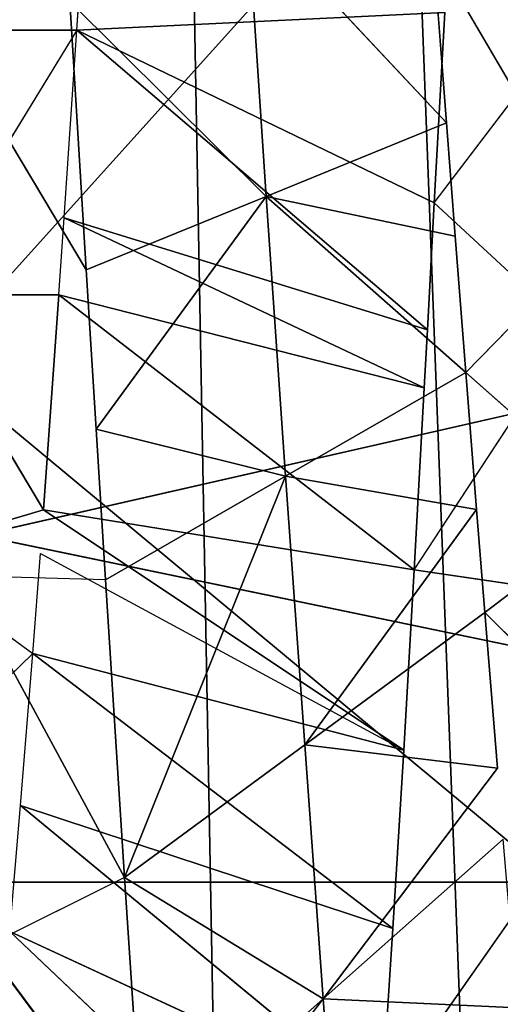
# Model space of a CAD drawing. Extents: x 0 to 40, y 0 to 81.9.
# Tile 201 of 623: x 3.475 to 3.767, y 73.974 to 74.572. Entities that reach past the tile are written whole.
import ezdxf

# ---------------------------------------------------------------- set-up
doc = ezdxf.new("R2010")
doc.units = 0
doc.header["$LTSCALE"] = 25.4
doc.layers.get('0').update_dxf_attribs({"color": 13, "linetype": 'CONTINUOUS'})

# ---------------------------------------------------------------- blocks, each defined once
blk = doc.blocks.new('ICE-TUBE-LED-S-8118_STL')
at = {"color": 0}
for p, q in [((74.3672, 18.96941, 45.1984), (74.3672, 17.96941, 45.1984)), ((74.3672, 18.96941, 45.1984), (74.3672, 17.96941, 45.1984)), ((74.41371, 18.71836, 44.63883), (74.506, 18.62347, 44.58965)), ((74.56671, 18.70633, 44.56144), (74.506, 18.62347, 44.58965)), ((74.56671, 18.70633, 44.56144), (74.59319, 18.61686, 44.5501)), ((74.72378, 18.69507, 44.50227), (74.59319, 18.61686, 44.5501)), ((74.72378, 18.69507, 44.50227), (74.59319, 18.61686, 44.5501)), ((74.88442, 18.5967, 44.46056), (74.72378, 18.69507, 44.50227)), ((74.72378, 18.60757, 44.50227), (74.72378, 18.69507, 44.50227)), ((74.73889, 18.59093, 47.8951), (74.9018, 18.68835, 47.92732)), ((74.88442, 18.5967, 44.46056), (74.88442, 18.6842, 44.46056)), ((74.37004, 18.56764, 47.76535), (74.55322, 18.66686, 47.8402)), ((74.55077, 18.5792, 47.83934), (74.55322, 18.66686, 47.8402)), ((74.57777, 18.65613, 44.36372), (74.20421, 16.85613, 44.55978)), ((74.57777, 18.65613, 44.36372), (74.20421, 16.85613, 44.55978)), ((74.20421, 16.85613, 47.44022), (74.57777, 18.65613, 47.63628)), ((74.20421, 16.85613, 47.44022), (74.57777, 18.65613, 47.63628)), ((74.98739, 16.85613, 44.26276), (74.57777, 18.65613, 44.36372)), ((74.98739, 16.85613, 44.26276), (74.57777, 18.65613, 44.36372)), ((74.57777, 18.65613, 47.63628), (74.98739, 16.85613, 47.73724)), ((74.57777, 18.65613, 47.63628), (74.98739, 16.85613, 47.73724)), ((74.19925, 18.55642, 47.67462), (74.32787, 18.6524, 47.74494)), ((74.37004, 18.56764, 47.76535), (74.32787, 18.6524, 47.74494)), ((74.3372, 18.63732, 44.6859), (74.12953, 18.41857, 44.369)), ((74.3372, 18.63732, 44.6859), (74.12953, 18.41857, 44.369)), ((74.3372, 18.63732, 44.6859), (74.2329, 18.41155, 44.30576)), ((74.3372, 18.63732, 44.6859), (74.2329, 18.41155, 44.30576)), ((74.3372, 18.63732, 44.6859), (74.41371, 18.63086, 44.63883)), ((74.41371, 18.63086, 44.63883), (74.2329, 18.41155, 44.30576)), ((74.41371, 18.63086, 44.63883), (74.2329, 18.41155, 44.30576)), ((74.41371, 18.63086, 44.63883), (74.33904, 18.40472, 44.24953)), ((74.41371, 18.63086, 44.63883), (74.33904, 18.40472, 44.24953)), ((74.41371, 18.63086, 44.63883), (74.506, 18.62347, 44.58965)), ((74.506, 18.62347, 44.58965), (74.33904, 18.40472, 44.24953)), ((74.506, 18.62347, 44.58965), (74.33904, 18.40472, 44.24953)), ((74.506, 18.62347, 44.58965), (74.44726, 18.39811, 44.20045)), ((74.506, 18.62347, 44.58965), (74.44726, 18.39811, 44.20045)), ((74.506, 18.62347, 44.58965), (74.56671, 18.61883, 44.56144)), ((74.56671, 18.61883, 44.56144), (74.44726, 18.39811, 44.20045)), ((74.59319, 18.61686, 44.5501), (74.44726, 18.39811, 44.20045)), ((74.59319, 18.61686, 44.5501), (74.55686, 18.39175, 44.15853)), ((74.59319, 18.61686, 44.5501), (74.55686, 18.39175, 44.15853)), ((74.59319, 18.61686, 44.5501), (74.72378, 18.60757, 44.50227)), ((74.59319, 18.61686, 44.5501), (74.72378, 18.60757, 44.50227)), ((74.72378, 18.60757, 44.50227), (74.55686, 18.39175, 44.15853)), ((74.72378, 18.60757, 44.50227), (74.55686, 18.39175, 44.15853)), ((74.72378, 18.60757, 44.50227), (74.6672, 18.38567, 44.12373)), ((74.72378, 18.60757, 44.50227), (74.6672, 18.38567, 44.12373)), ((74.72378, 18.60757, 44.50227), (74.7704, 18.60442, 44.48829)), ((74.7704, 18.60442, 44.48829), (74.6672, 18.38567, 44.12373)), ((74.7704, 18.60442, 44.48829), (74.6672, 18.38567, 44.12373)), ((74.7704, 18.60442, 44.48829), (74.70245, 18.38376, 44.1141)), ((74.7704, 18.60442, 44.48829), (74.70245, 18.38376, 44.1141)), ((74.7704, 18.60442, 44.48829), (74.88442, 18.5967, 44.46056)), ((74.88442, 18.5967, 44.46056), (74.70245, 18.38376, 44.1141)), ((74.88442, 18.5967, 44.46056), (74.70245, 18.38376, 44.1141)), ((74.73889, 18.59093, 47.8951), (74.9018, 18.60085, 47.92732)), ((74.73889, 18.59093, 47.8951), (74.9018, 18.60085, 47.92732)), ((74.77963, 18.37955, 44.09548), (74.88442, 18.5967, 44.46056)), ((74.77963, 18.37955, 44.09548), (74.88442, 18.5967, 44.46056)), ((74.78352, 18.48156, 47.71099), (74.9018, 18.60085, 47.92732)), ((74.78352, 18.48156, 47.71099), (74.9018, 18.60085, 47.92732)), ((74.89516, 18.37316, 44.07371), (74.88442, 18.5967, 44.46056)), ((74.88442, 18.5967, 44.46056), (74.95406, 18.59191, 44.44799)), ((74.89516, 18.37316, 44.07371), (74.88442, 18.5967, 44.46056)), ((74.64213, 18.58494, 47.869), (74.73889, 18.59093, 47.8951)), ((74.73889, 18.59093, 47.8951), (74.78352, 18.48156, 47.71099)), ((74.73889, 18.59093, 47.8951), (74.78352, 18.48156, 47.71099)), ((74.55077, 18.5792, 47.83934), (74.64213, 18.58494, 47.869)), ((74.64213, 18.58494, 47.869), (74.61368, 18.46983, 47.66064)), ((74.64213, 18.58494, 47.869), (74.61368, 18.46983, 47.66064)), ((74.64213, 18.58494, 47.869), (74.78352, 18.48156, 47.71099)), ((74.64213, 18.58494, 47.869), (74.78352, 18.48156, 47.71099)), ((74.37004, 18.56764, 47.76535), (74.55077, 18.5792, 47.83934)), ((74.37004, 18.56764, 47.76535), (74.55077, 18.5792, 47.83934)), ((74.61368, 18.46983, 47.66064), (74.55077, 18.5792, 47.83934)), ((74.61368, 18.46983, 47.66064), (74.55077, 18.5792, 47.83934)), ((74.19925, 18.55642, 47.67462), (74.37004, 18.56764, 47.76535)), ((74.19925, 18.55642, 47.67462), (74.37004, 18.56764, 47.76535)), ((74.29631, 18.44704, 47.51193), (74.37004, 18.56764, 47.76535)), ((74.29631, 18.44704, 47.51193), (74.37004, 18.56764, 47.76535)), ((74.45051, 18.45827, 47.59384), (74.37004, 18.56764, 47.76535)), ((74.45051, 18.45827, 47.59384), (74.37004, 18.56764, 47.76535)), ((74.61368, 18.46983, 47.66064), (74.37004, 18.56764, 47.76535)), ((74.61368, 18.46983, 47.66064), (74.37004, 18.56764, 47.76535)), ((74.1585, 18.55369, 47.64963), (74.29631, 18.44704, 47.51193)), ((74.19925, 18.55642, 47.67462), (74.29631, 18.44704, 47.51193)), ((74.95752, 18.49327, 47.74401), (74.78352, 18.48156, 47.71099)), ((74.95752, 18.49327, 47.74401), (74.78352, 18.48156, 47.71099)), ((74.82816, 18.37218, 47.52688), (74.95752, 18.49327, 47.74401)), ((74.82816, 18.37218, 47.52688), (74.95752, 18.49327, 47.74401)), ((74.61368, 18.46983, 47.66064), (74.78352, 18.48156, 47.71099)), ((74.61368, 18.46983, 47.66064), (74.78352, 18.48156, 47.71099)), ((74.78352, 18.48156, 47.71099), (74.67659, 18.36045, 47.48195)), ((74.78352, 18.48156, 47.71099), (74.67659, 18.36045, 47.48195)), ((74.75941, 18.3669, 47.50856), (74.78352, 18.48156, 47.71099)), ((74.75941, 18.3669, 47.50856), (74.78352, 18.48156, 47.71099)), ((74.82816, 18.37218, 47.52688), (74.78352, 18.48156, 47.71099)), ((74.82816, 18.37218, 47.52688), (74.78352, 18.48156, 47.71099)), ((74.61368, 18.46983, 47.66064), (74.45051, 18.45827, 47.59384)), ((74.61368, 18.46983, 47.66064), (74.45051, 18.45827, 47.59384)), ((74.59348, 18.35389, 47.45002), (74.61368, 18.46983, 47.66064)), ((74.59348, 18.35389, 47.45002), (74.61368, 18.46983, 47.66064)), ((74.61368, 18.46983, 47.66064), (74.67659, 18.36045, 47.48195)), ((74.61368, 18.46983, 47.66064), (74.67659, 18.36045, 47.48195)), ((74.45051, 18.45827, 47.59384), (74.29631, 18.44704, 47.51193)), ((74.45051, 18.45827, 47.59384), (74.29631, 18.44704, 47.51193)), ((74.43642, 18.34121, 47.37401), (74.45051, 18.45827, 47.59384)), ((74.43642, 18.34121, 47.37401), (74.45051, 18.45827, 47.59384)), ((74.45051, 18.45827, 47.59384), (74.59348, 18.35389, 47.45002)), ((74.53098, 18.34889, 47.42234), (74.45051, 18.45827, 47.59384)), ((74.53098, 18.34889, 47.42234), (74.45051, 18.45827, 47.59384)), ((74.45051, 18.45827, 47.59384), (74.59348, 18.35389, 47.45002)), ((74.15302, 18.4363, 47.41665), (74.29631, 18.44704, 47.51193)), ((74.15302, 18.4363, 47.41665), (74.29631, 18.44704, 47.51193)), ((74.29631, 18.44704, 47.51193), (74.29082, 18.32908, 47.28252)), ((74.29631, 18.44704, 47.51193), (74.29082, 18.32908, 47.28252)), ((74.39337, 18.33767, 47.34924), (74.29631, 18.44704, 47.51193)), ((74.43642, 18.34121, 47.37401), (74.29631, 18.44704, 47.51193)), ((74.2329, 18.41155, 44.30576), (74.37013, 18.31529, 44.23461)), ((74.2329, 18.41155, 44.30576), (74.33904, 18.40472, 44.24953)), ((74.33904, 18.40472, 44.24953), (74.44726, 18.39811, 44.20045)), ((74.44726, 18.39811, 44.20045), (74.55686, 18.39175, 44.15853)), ((74.55686, 18.39175, 44.15853), (74.54404, 18.30498, 44.16304)), ((74.55686, 18.39175, 44.15853), (74.70245, 18.29626, 44.1141)), ((74.55686, 18.39175, 44.15853), (74.6672, 18.38567, 44.12373)), ((74.6672, 18.38567, 44.12373), (74.70245, 18.38376, 44.1141)), ((74.70245, 18.38376, 44.1141), (74.77963, 18.37955, 44.09548)), ((74.77963, 18.37955, 44.09548), (74.70245, 18.29626, 44.1141)), ((74.93123, 18.37999, 47.54824), (74.75941, 18.2794, 47.50856)), ((74.77963, 18.37955, 44.09548), (74.90364, 18.28518, 44.0724)), ((74.77963, 18.37955, 44.09548), (74.89516, 18.37316, 44.07371)), ((74.93123, 18.37999, 47.54824), (74.82816, 18.37218, 47.52688)), ((74.82816, 18.37218, 47.52688), (74.75941, 18.3669, 47.50856)), ((74.75941, 18.3669, 47.50856), (74.67659, 18.36045, 47.48195)), ((74.59348, 18.26639, 47.45002), (74.67659, 18.36045, 47.48195)), ((74.67659, 18.36045, 47.48195), (74.59348, 18.35389, 47.45002)), ((74.75941, 18.2794, 47.50856), (74.67659, 18.36045, 47.48195)), ((74.59348, 18.35389, 47.45002), (74.53098, 18.34889, 47.42234)), ((74.53098, 18.34889, 47.42234), (74.43642, 18.25371, 47.37401)), ((74.53098, 18.34889, 47.42234), (74.43642, 18.34121, 47.37401)), ((74.53098, 18.34889, 47.42234), (74.59348, 18.26639, 47.45002))]:
    blk.add_line(p, q, dxfattribs=at)
mesh = blk.add_polyface(dxfattribs=at)
corners = [(74.91969, 18.96941, 47.12057), (74.08855, 17.96941, 46.31898), (74.08855, 18.96941, 46.31898), (74.91969, 17.96941, 47.12057)]
mesh.append_faces([[corners[k] for k in face] for face in [(0, 1, 2), (1, 0, 3)]], dxfattribs={"vtx0": -1, "color": 0})
mesh = blk.add_polyface(dxfattribs=at)
corners = [(74.3672, 18.96941, 45.1984), (74.08855, 17.96941, 46.31898), (74.3672, 17.96941, 45.1984), (74.08855, 18.96941, 46.31898)]
mesh.append_faces([[corners[k] for k in face] for face in [(0, 1, 2), (1, 0, 3)]], dxfattribs={"vtx0": -1, "color": 0})
mesh = blk.add_polyface(dxfattribs=at)
corners = [(75.47697, 17.96941, 44.87943), (74.3672, 18.96941, 45.1984), (74.3672, 17.96941, 45.1984), (75.47697, 18.96941, 44.87943)]
mesh.append_faces([[corners[k] for k in face] for face in [(0, 1, 2), (1, 0, 3)]], dxfattribs={"vtx0": -1, "color": 0})
mesh = blk.add_polyface(dxfattribs=at)
corners = [(74.56671, 18.70633, 44.56144), (74.506, 18.62347, 44.58965), (74.41371, 18.71836, 44.63883)]
mesh.append_faces([[corners[k] for k in face] for face in [(0, 1, 2)]], dxfattribs={"color": 0})
mesh = blk.add_polyface(dxfattribs=at)
corners = [(74.72378, 18.69507, 44.50227), (74.59319, 18.61686, 44.5501), (74.56671, 18.70633, 44.56144)]
mesh.append_faces([[corners[k] for k in face] for face in [(0, 1, 2)]], dxfattribs={"color": 0})
mesh = blk.add_polyface(dxfattribs=at)
corners = [(74.72378, 18.60757, 44.50227), (74.59319, 18.61686, 44.5501), (74.72378, 18.69507, 44.50227)]
mesh.append_faces([[corners[k] for k in face] for face in [(0, 1, 2)]], dxfattribs={"color": 0})
mesh = blk.add_polyface(dxfattribs=at)
corners = [(74.88442, 18.5967, 44.46056), (74.72378, 18.69507, 44.50227), (74.88442, 18.6842, 44.46056)]
mesh.append_faces([[corners[k] for k in face] for face in [(0, 1, 2)]], dxfattribs={"color": 0})
mesh = blk.add_polyface(dxfattribs=at)
corners = [(74.9018, 18.68835, 47.92732), (74.73889, 18.59093, 47.8951), (74.9018, 18.60085, 47.92732)]
mesh.append_faces([[corners[k] for k in face] for face in [(0, 1, 2)]], dxfattribs={"color": 0})
mesh = blk.add_polyface(dxfattribs=at)
corners = [(75.05231, 18.58505, 44.43569), (74.88442, 18.6842, 44.46056), (75.05231, 18.67255, 44.43569)]
mesh.append_faces([[corners[k] for k in face] for face in [(0, 1, 2)]], dxfattribs={"color": 0})
mesh = blk.add_polyface(dxfattribs=at)
corners = [(74.55322, 18.66686, 47.8402), (74.37004, 18.56764, 47.76535), (74.55077, 18.5792, 47.83934)]
mesh.append_faces([[corners[k] for k in face] for face in [(0, 1, 2)]], dxfattribs={"color": 0})
mesh = blk.add_polyface(dxfattribs=at)
corners = [(81.99833, 18.65613, 0), (32.39832, 18.53461, 0), (32.39832, 18.65613, 0), (33.41051, 17.76106, 0), (34.4478, 16.85461, 0), (35.42089, 15.87956, 0), (36.32527, 14.84046, 0), (37.15673, 13.74214, 0), (37.91139, 12.58971, 0), (38.58575, 11.38851, 0), (39.17668, 10.14416, 0), (39.68142, 8.86242, 0), (40.09764, 7.54925, 0), (40.42338, 6.21078, 0), (40.65715, 4.85321, 0), (40.79784, 3.48288, 0), (40.84481, 2.10613, 0), (81.99833, -14.44387, 0), (33.41051, -13.5488, 0), (32.39832, -14.44387, 0), (32.39832, -14.32234, 0), (34.4478, -12.64234, 0), (35.42089, -11.6673, 0), (36.32527, -10.6282, 0), (37.15673, -9.52987, 0), (37.91139, -8.37744, 0), (38.58575, -7.17625, 0), (39.17668, -5.93189, 0), (39.68142, -4.65015, 0), (40.09764, -3.33699, 0), (40.42338, -1.99851, 0), (40.65715, -0.64095, 0), (40.79784, 0.72939, 0)]
mesh.append_faces([[corners[k] for k in face] for face in [(0, 1, 2), (18, 19, 20)]], dxfattribs={"vtx0": -1, "color": 0})
mesh.append_faces([[corners[k] for k in face] for face in [(1, 0, 3), (3, 0, 4), (4, 0, 5), (5, 0, 6), (6, 0, 7), (7, 0, 8), (8, 0, 9), (9, 0, 10), (10, 0, 11), (11, 0, 12), (12, 0, 13), (13, 0, 14), (14, 0, 15), (15, 0, 16), (19, 18, 17)]], dxfattribs={"vtx0": -1, "vtx1": -1, "color": 0})
mesh.append_faces([[corners[k] for k in face] for face in [(16, 0, 17), (17, 18, 21), (17, 21, 22), (17, 22, 23), (17, 23, 24), (17, 24, 25), (17, 25, 26), (17, 26, 27), (17, 27, 28), (17, 28, 29), (17, 29, 30), (17, 30, 31), (17, 31, 32), (17, 32, 16)]], dxfattribs={"vtx0": -1, "vtx2": -1, "color": 0})
mesh = blk.add_polyface(dxfattribs=at)
corners = [(81.99833, -14.44387, 92), (32.39832, -14.32234, 92), (32.39832, -14.44387, 92), (33.41051, -13.5488, 92), (34.4478, -12.64234, 92), (35.42089, -11.6673, 92), (36.32527, -10.6282, 92), (37.15673, -9.52987, 92), (37.91139, -8.37744, 92), (38.58575, -7.17625, 92), (39.17668, -5.93189, 92), (39.68142, -4.65015, 92), (40.09764, -3.33699, 92), (40.42338, -1.99851, 92), (40.65715, -0.64095, 92), (40.79784, 0.72939, 92), (40.84481, 2.10613, 92), (33.41051, 17.76106, 92), (32.39832, 18.65613, 92), (32.39832, 18.53461, 92), (81.99833, 18.65613, 92), (34.4478, 16.85461, 92), (35.42089, 15.87956, 92), (36.32527, 14.84046, 92), (37.15673, 13.74214, 92), (37.91139, 12.58971, 92), (38.58575, 11.38851, 92), (39.17668, 10.14416, 92), (39.68142, 8.86242, 92), (40.09764, 7.54925, 92), (40.42338, 6.21078, 92), (40.65715, 4.85321, 92), (40.79784, 3.48288, 92)]
mesh.append_faces([[corners[k] for k in face] for face in [(0, 1, 2), (17, 18, 19)]], dxfattribs={"vtx0": -1, "color": 0})
mesh.append_faces([[corners[k] for k in face] for face in [(1, 0, 3), (3, 0, 4), (4, 0, 5), (5, 0, 6), (6, 0, 7), (7, 0, 8), (8, 0, 9), (9, 0, 10), (10, 0, 11), (11, 0, 12), (12, 0, 13), (13, 0, 14), (14, 0, 15), (15, 0, 16), (18, 17, 20), (20, 16, 0)]], dxfattribs={"vtx0": -1, "vtx1": -1, "color": 0})
mesh.append_faces([[corners[k] for k in face] for face in [(20, 17, 21), (20, 21, 22), (20, 22, 23), (20, 23, 24), (20, 24, 25), (20, 25, 26), (20, 26, 27), (20, 27, 28), (20, 28, 29), (20, 29, 30), (20, 30, 31), (20, 31, 32), (20, 32, 16)]], dxfattribs={"vtx0": -1, "vtx2": -1, "color": 0})
mesh = blk.add_polyface(dxfattribs=at)
corners = [(74.98739, 16.85613, 44.26276), (74.57777, 18.65613, 44.36372), (74.20421, 16.85613, 44.55978)]
mesh.append_faces([[corners[k] for k in face] for face in [(0, 1, 2)]], dxfattribs={"color": 0})
mesh = blk.add_polyface(dxfattribs=at)
corners = [(74.57777, 18.65613, 44.36372), (74.20421, 18.65613, 44.55978), (74.20421, 16.85613, 44.55978)]
mesh.append_faces([[corners[k] for k in face] for face in [(0, 1, 2)]], dxfattribs={"color": 0})
mesh = blk.add_polyface(dxfattribs=at)
corners = [(74.98739, 16.85613, 47.73724), (74.20421, 16.85613, 47.44022), (74.57777, 18.65613, 47.63628)]
mesh.append_faces([[corners[k] for k in face] for face in [(0, 1, 2)]], dxfattribs={"color": 0})
mesh = blk.add_polyface(dxfattribs=at)
corners = [(74.57777, 18.65613, 47.63628), (74.20421, 16.85613, 47.44022), (74.20421, 18.65613, 47.44022)]
mesh.append_faces([[corners[k] for k in face] for face in [(0, 1, 2)]], dxfattribs={"color": 0})
mesh = blk.add_polyface(dxfattribs=at)
corners = [(74.98739, 18.65613, 44.26276), (74.57777, 18.65613, 44.36372), (74.98739, 16.85613, 44.26276)]
mesh.append_faces([[corners[k] for k in face] for face in [(0, 1, 2)]], dxfattribs={"color": 0})
mesh = blk.add_polyface(dxfattribs=at)
corners = [(74.98739, 16.85613, 47.73724), (74.57777, 18.65613, 47.63628), (74.98739, 18.65613, 47.73724)]
mesh.append_faces([[corners[k] for k in face] for face in [(0, 1, 2)]], dxfattribs={"color": 0})
mesh = blk.add_polyface(dxfattribs=at)
corners = [(74.37004, 18.56764, 47.76535), (74.32787, 18.6524, 47.74494), (74.19925, 18.55642, 47.67462)]
mesh.append_faces([[corners[k] for k in face] for face in [(0, 1, 2)]], dxfattribs={"color": 0})
mesh = blk.add_polyface(dxfattribs=at)
corners = [(74.2679, 18.64346, 44.73402), (74.3372, 18.63732, 44.6859), (74.12953, 18.41857, 44.369)]
mesh.append_faces([[corners[k] for k in face] for face in [(0, 1, 2)]], dxfattribs={"color": 0})
mesh = blk.add_polyface(dxfattribs=at)
corners = [(74.3372, 18.63732, 44.6859), (74.2329, 18.41155, 44.30576), (74.12953, 18.41857, 44.369)]
mesh.append_faces([[corners[k] for k in face] for face in [(0, 1, 2)]], dxfattribs={"color": 0})
mesh = blk.add_polyface(dxfattribs=at)
corners = [(74.3372, 18.63732, 44.6859), (74.41371, 18.63086, 44.63883), (74.2329, 18.41155, 44.30576)]
mesh.append_faces([[corners[k] for k in face] for face in [(0, 1, 2)]], dxfattribs={"color": 0})
mesh = blk.add_polyface(dxfattribs=at)
corners = [(74.41371, 18.63086, 44.63883), (74.33904, 18.40472, 44.24953), (74.2329, 18.41155, 44.30576)]
mesh.append_faces([[corners[k] for k in face] for face in [(0, 1, 2)]], dxfattribs={"color": 0})
mesh = blk.add_polyface(dxfattribs=at)
corners = [(74.41371, 18.63086, 44.63883), (74.506, 18.62347, 44.58965), (74.33904, 18.40472, 44.24953)]
mesh.append_faces([[corners[k] for k in face] for face in [(0, 1, 2)]], dxfattribs={"color": 0})
mesh = blk.add_polyface(dxfattribs=at)
corners = [(74.506, 18.62347, 44.58965), (74.44726, 18.39811, 44.20045), (74.33904, 18.40472, 44.24953)]
mesh.append_faces([[corners[k] for k in face] for face in [(0, 1, 2)]], dxfattribs={"color": 0})
mesh = blk.add_polyface(dxfattribs=at)
corners = [(74.506, 18.62347, 44.58965), (74.56671, 18.61883, 44.56144), (74.44726, 18.39811, 44.20045)]
mesh.append_faces([[corners[k] for k in face] for face in [(0, 1, 2)]], dxfattribs={"color": 0})
mesh = blk.add_polyface(dxfattribs=at)
corners = [(74.59319, 18.61686, 44.5501), (74.55686, 18.39175, 44.15853), (74.44726, 18.39811, 44.20045)]
mesh.append_faces([[corners[k] for k in face] for face in [(0, 1, 2)]], dxfattribs={"color": 0})
mesh = blk.add_polyface(dxfattribs=at)
corners = [(74.59319, 18.61686, 44.5501), (74.72378, 18.60757, 44.50227), (74.55686, 18.39175, 44.15853)]
mesh.append_faces([[corners[k] for k in face] for face in [(0, 1, 2)]], dxfattribs={"color": 0})
mesh = blk.add_polyface(dxfattribs=at)
corners = [(74.72378, 18.60757, 44.50227), (74.6672, 18.38567, 44.12373), (74.55686, 18.39175, 44.15853)]
mesh.append_faces([[corners[k] for k in face] for face in [(0, 1, 2)]], dxfattribs={"color": 0})
mesh = blk.add_polyface(dxfattribs=at)
corners = [(74.72378, 18.60757, 44.50227), (74.7704, 18.60442, 44.48829), (74.6672, 18.38567, 44.12373)]
mesh.append_faces([[corners[k] for k in face] for face in [(0, 1, 2)]], dxfattribs={"color": 0})
mesh = blk.add_polyface(dxfattribs=at)
corners = [(74.7704, 18.60442, 44.48829), (74.70245, 18.38376, 44.1141), (74.6672, 18.38567, 44.12373)]
mesh.append_faces([[corners[k] for k in face] for face in [(0, 1, 2)]], dxfattribs={"color": 0})
mesh = blk.add_polyface(dxfattribs=at)
corners = [(74.7704, 18.60442, 44.48829), (74.88442, 18.5967, 44.46056), (74.70245, 18.38376, 44.1141)]
mesh.append_faces([[corners[k] for k in face] for face in [(0, 1, 2)]], dxfattribs={"color": 0})
mesh = blk.add_polyface(dxfattribs=at)
corners = [(74.88442, 18.5967, 44.46056), (74.77963, 18.37955, 44.09548), (74.70245, 18.38376, 44.1141)]
mesh.append_faces([[corners[k] for k in face] for face in [(0, 1, 2)]], dxfattribs={"color": 0})
mesh = blk.add_polyface(dxfattribs=at)
corners = [(74.9018, 18.60085, 47.92732), (74.73889, 18.59093, 47.8951), (74.78352, 18.48156, 47.71099)]
mesh.append_faces([[corners[k] for k in face] for face in [(0, 1, 2)]], dxfattribs={"color": 0})
mesh = blk.add_polyface(dxfattribs=at)
corners = [(74.88442, 18.5967, 44.46056), (74.89516, 18.37316, 44.07371), (74.77963, 18.37955, 44.09548)]
mesh.append_faces([[corners[k] for k in face] for face in [(0, 1, 2)]], dxfattribs={"color": 0})
mesh = blk.add_polyface(dxfattribs=at)
corners = [(74.9018, 18.60085, 47.92732), (74.78352, 18.48156, 47.71099), (74.95752, 18.49327, 47.74401)]
mesh.append_faces([[corners[k] for k in face] for face in [(0, 1, 2)]], dxfattribs={"color": 0})
mesh = blk.add_polyface(dxfattribs=at)
corners = [(74.88442, 18.5967, 44.46056), (74.95406, 18.59191, 44.44799), (74.89516, 18.37316, 44.07371)]
mesh.append_faces([[corners[k] for k in face] for face in [(0, 1, 2)]], dxfattribs={"color": 0})
mesh = blk.add_polyface(dxfattribs=at)
corners = [(74.73889, 18.59093, 47.8951), (74.64213, 18.58494, 47.869), (74.78352, 18.48156, 47.71099)]
mesh.append_faces([[corners[k] for k in face] for face in [(0, 1, 2)]], dxfattribs={"color": 0})
mesh = blk.add_polyface(dxfattribs=at)
corners = [(74.64213, 18.58494, 47.869), (74.55077, 18.5792, 47.83934), (74.61368, 18.46983, 47.66064)]
mesh.append_faces([[corners[k] for k in face] for face in [(0, 1, 2)]], dxfattribs={"color": 0})
mesh = blk.add_polyface(dxfattribs=at)
corners = [(74.64213, 18.58494, 47.869), (74.61368, 18.46983, 47.66064), (74.78352, 18.48156, 47.71099)]
mesh.append_faces([[corners[k] for k in face] for face in [(0, 1, 2)]], dxfattribs={"color": 0})
mesh = blk.add_polyface(dxfattribs=at)
corners = [(74.55077, 18.5792, 47.83934), (74.37004, 18.56764, 47.76535), (74.61368, 18.46983, 47.66064)]
mesh.append_faces([[corners[k] for k in face] for face in [(0, 1, 2)]], dxfattribs={"color": 0})
mesh = blk.add_polyface(dxfattribs=at)
corners = [(74.37004, 18.56764, 47.76535), (74.19925, 18.55642, 47.67462), (74.29631, 18.44704, 47.51193)]
mesh.append_faces([[corners[k] for k in face] for face in [(0, 1, 2)]], dxfattribs={"color": 0})
mesh = blk.add_polyface(dxfattribs=at)
corners = [(74.37004, 18.56764, 47.76535), (74.29631, 18.44704, 47.51193), (74.45051, 18.45827, 47.59384)]
mesh.append_faces([[corners[k] for k in face] for face in [(0, 1, 2)]], dxfattribs={"color": 0})
mesh = blk.add_polyface(dxfattribs=at)
corners = [(74.37004, 18.56764, 47.76535), (74.45051, 18.45827, 47.59384), (74.61368, 18.46983, 47.66064)]
mesh.append_faces([[corners[k] for k in face] for face in [(0, 1, 2)]], dxfattribs={"color": 0})
mesh = blk.add_polyface(dxfattribs=at)
corners = [(74.1585, 18.55369, 47.64963), (74.15302, 18.4363, 47.41665), (74.29631, 18.44704, 47.51193)]
mesh.append_faces([[corners[k] for k in face] for face in [(0, 1, 2)]], dxfattribs={"color": 0})
mesh = blk.add_polyface(dxfattribs=at)
corners = [(74.95752, 18.49327, 47.74401), (74.78352, 18.48156, 47.71099), (74.82816, 18.37218, 47.52688)]
mesh.append_faces([[corners[k] for k in face] for face in [(0, 1, 2)]], dxfattribs={"color": 0})
mesh = blk.add_polyface(dxfattribs=at)
corners = [(74.95752, 18.49327, 47.74401), (74.82816, 18.37218, 47.52688), (74.93123, 18.37999, 47.54824)]
mesh.append_faces([[corners[k] for k in face] for face in [(0, 1, 2)]], dxfattribs={"color": 0})
mesh = blk.add_polyface(dxfattribs=at)
corners = [(74.78352, 18.48156, 47.71099), (74.61368, 18.46983, 47.66064), (74.67659, 18.36045, 47.48195)]
mesh.append_faces([[corners[k] for k in face] for face in [(0, 1, 2)]], dxfattribs={"color": 0})
mesh = blk.add_polyface(dxfattribs=at)
corners = [(74.78352, 18.48156, 47.71099), (74.67659, 18.36045, 47.48195), (74.75941, 18.3669, 47.50856)]
mesh.append_faces([[corners[k] for k in face] for face in [(0, 1, 2)]], dxfattribs={"color": 0})
mesh = blk.add_polyface(dxfattribs=at)
corners = [(74.78352, 18.48156, 47.71099), (74.75941, 18.3669, 47.50856), (74.82816, 18.37218, 47.52688)]
mesh.append_faces([[corners[k] for k in face] for face in [(0, 1, 2)]], dxfattribs={"color": 0})
mesh = blk.add_polyface(dxfattribs=at)
corners = [(74.61368, 18.46983, 47.66064), (74.45051, 18.45827, 47.59384), (74.59348, 18.35389, 47.45002)]
mesh.append_faces([[corners[k] for k in face] for face in [(0, 1, 2)]], dxfattribs={"color": 0})
mesh = blk.add_polyface(dxfattribs=at)
corners = [(74.61368, 18.46983, 47.66064), (74.59348, 18.35389, 47.45002), (74.67659, 18.36045, 47.48195)]
mesh.append_faces([[corners[k] for k in face] for face in [(0, 1, 2)]], dxfattribs={"color": 0})
mesh = blk.add_polyface(dxfattribs=at)
corners = [(74.45051, 18.45827, 47.59384), (74.29631, 18.44704, 47.51193), (74.43642, 18.34121, 47.37401)]
mesh.append_faces([[corners[k] for k in face] for face in [(0, 1, 2)]], dxfattribs={"color": 0})
mesh = blk.add_polyface(dxfattribs=at)
corners = [(74.45051, 18.45827, 47.59384), (74.43642, 18.34121, 47.37401), (74.53098, 18.34889, 47.42234)]
mesh.append_faces([[corners[k] for k in face] for face in [(0, 1, 2)]], dxfattribs={"color": 0})
mesh = blk.add_polyface(dxfattribs=at)
corners = [(74.45051, 18.45827, 47.59384), (74.53098, 18.34889, 47.42234), (74.59348, 18.35389, 47.45002)]
mesh.append_faces([[corners[k] for k in face] for face in [(0, 1, 2)]], dxfattribs={"color": 0})
mesh = blk.add_polyface(dxfattribs=at)
corners = [(74.29631, 18.44704, 47.51193), (74.15302, 18.4363, 47.41665), (74.29082, 18.32908, 47.28252)]
mesh.append_faces([[corners[k] for k in face] for face in [(0, 1, 2)]], dxfattribs={"color": 0})
mesh = blk.add_polyface(dxfattribs=at)
corners = [(74.29631, 18.44704, 47.51193), (74.29082, 18.32908, 47.28252), (74.39337, 18.33767, 47.34924)]
mesh.append_faces([[corners[k] for k in face] for face in [(0, 1, 2)]], dxfattribs={"color": 0})
mesh = blk.add_polyface(dxfattribs=at)
corners = [(74.37013, 18.31529, 44.23461), (74.21204, 18.32544, 44.31782), (74.2329, 18.41155, 44.30576)]
mesh.append_faces([[corners[k] for k in face] for face in [(0, 1, 2)]], dxfattribs={"color": 0})
mesh = blk.add_polyface(dxfattribs=at)
corners = [(74.70245, 18.29626, 44.1141), (74.54404, 18.30498, 44.16304), (74.55686, 18.39175, 44.15853)]
mesh.append_faces([[corners[k] for k in face] for face in [(0, 1, 2)]], dxfattribs={"color": 0})
mesh = blk.add_polyface(dxfattribs=at)
corners = [(74.90364, 18.28518, 44.0724), (74.70245, 18.29626, 44.1141), (74.77963, 18.37955, 44.09548)]
mesh.append_faces([[corners[k] for k in face] for face in [(0, 1, 2)]], dxfattribs={"color": 0})
mesh = blk.add_polyface(dxfattribs=at)
corners = [(74.93123, 18.37999, 47.54824), (74.75941, 18.2794, 47.50856), (74.93123, 18.29249, 47.54824)]
mesh.append_faces([[corners[k] for k in face] for face in [(0, 1, 2)]], dxfattribs={"color": 0})
mesh = blk.add_polyface(dxfattribs=at)
corners = [(74.75941, 18.2794, 47.50856), (74.67659, 18.36045, 47.48195), (74.59348, 18.26639, 47.45002)]
mesh.append_faces([[corners[k] for k in face] for face in [(0, 1, 2)]], dxfattribs={"color": 0})
mesh = blk.add_polyface(dxfattribs=at)
corners = [(74.59348, 18.26639, 47.45002), (74.53098, 18.34889, 47.42234), (74.43642, 18.25371, 47.37401)]
mesh.append_faces([[corners[k] for k in face] for face in [(0, 1, 2)]], dxfattribs={"color": 0})

msp = doc.modelspace()

# ---------------------------------------------------------------- block references
at = {"color": 8, "rotation": 90.00000000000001}
msp.add_blockref('ICE-TUBE-LED-S-8118_STL', (22.10613, -0.3188, 254.70001), dxfattribs=at)

doc.saveas('drawing.dxf')
